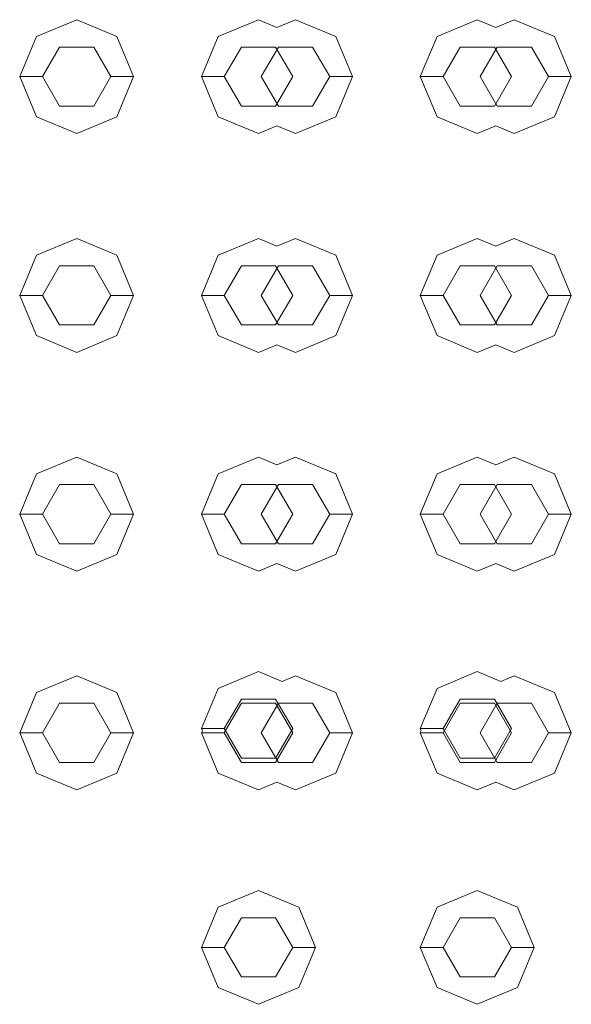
# Model space of a CAD drawing. Header units: millimetres. Extents: x 321 to 585, y -277 to 9.
# Tile 909 of 1056: x 350.209 to 350.451, y -12.269 to -11.836. Entities that reach past the tile are written whole.
import ezdxf

# ---------------------------------------------------------------- set-up
doc = ezdxf.new("R2010")
doc.units = ezdxf.units.MM
doc.header["$MEASUREMENT"] = 0
doc.layers.add('IFC-Elemento construtivo genérico-Contorno', color=253, linetype='Continuous', lineweight=5)

msp = doc.modelspace()

# ---------------------------------------------------------------- linework, layer by layer
at = {"layer": 'IFC-Elemento construtivo genérico-Contorno', "lineweight": 5}
for p, q in [((350.21677, -11.84367), (350.23445, -11.83636)), ((350.21677, -11.84367), (350.23445, -11.83636)), ((350.23445, -11.83636), (350.25213, -11.84367)), ((350.23445, -11.83636), (350.25213, -11.84367)), ((350.29653, -11.84367), (350.31421, -11.83636)), ((350.29653, -11.84367), (350.31421, -11.83636)), ((350.31421, -11.83636), (350.32233, -11.83972)), ((350.31421, -11.83636), (350.32233, -11.83972)), ((350.32233, -11.83972), (350.33045, -11.83636)), ((350.32233, -11.83972), (350.33045, -11.83636)), ((350.33045, -11.83636), (350.34813, -11.84367)), ((350.33045, -11.83636), (350.34813, -11.84367)), ((350.39254, -11.84367), (350.41021, -11.83636)), ((350.39254, -11.84367), (350.41021, -11.83636)), ((350.41021, -11.83636), (350.41833, -11.83972)), ((350.41021, -11.83636), (350.41833, -11.83972)), ((350.41833, -11.83972), (350.42645, -11.83636)), ((350.41833, -11.83972), (350.42645, -11.83636)), ((350.42645, -11.83636), (350.44413, -11.84367)), ((350.42645, -11.83636), (350.44413, -11.84367)), ((350.20945, -11.86136), (350.21677, -11.84367)), ((350.20945, -11.86136), (350.21677, -11.84367)), ((350.25213, -11.84367), (350.25945, -11.86136)), ((350.25213, -11.84367), (350.25945, -11.86136)), ((350.28921, -11.86136), (350.29653, -11.84367)), ((350.28921, -11.86136), (350.29653, -11.84367)), ((350.34813, -11.84367), (350.35545, -11.86136)), ((350.34813, -11.84367), (350.35545, -11.86136)), ((350.38521, -11.86136), (350.39254, -11.84367)), ((350.38521, -11.86136), (350.39254, -11.84367)), ((350.44413, -11.84367), (350.45145, -11.86136)), ((350.44413, -11.84367), (350.45145, -11.86136)), ((350.21945, -11.86136), (350.22695, -11.84836)), ((350.21945, -11.86136), (350.22695, -11.84836)), ((350.22695, -11.84836), (350.24195, -11.84836)), ((350.22695, -11.84836), (350.24195, -11.84836)), ((350.24195, -11.84836), (350.24945, -11.86136)), ((350.24195, -11.84836), (350.24945, -11.86136)), ((350.29921, -11.86136), (350.30671, -11.84836)), ((350.29921, -11.86136), (350.30671, -11.84836)), ((350.30671, -11.84836), (350.32171, -11.84836)), ((350.30671, -11.84836), (350.32171, -11.84836)), ((350.31545, -11.86136), (350.32295, -11.84836)), ((350.31545, -11.86136), (350.32295, -11.84836)), ((350.32171, -11.84836), (350.32921, -11.86136)), ((350.32171, -11.84836), (350.32921, -11.86136)), ((350.32295, -11.84836), (350.33795, -11.84836)), ((350.32295, -11.84836), (350.33795, -11.84836)), ((350.33795, -11.84836), (350.34545, -11.86136)), ((350.33795, -11.84836), (350.34545, -11.86136)), ((350.39521, -11.86136), (350.40271, -11.84836)), ((350.39521, -11.86136), (350.40271, -11.84836)), ((350.40271, -11.84836), (350.41771, -11.84836)), ((350.40271, -11.84836), (350.41771, -11.84836)), ((350.41145, -11.86136), (350.41895, -11.84836)), ((350.41145, -11.86136), (350.41895, -11.84836)), ((350.41771, -11.84836), (350.42521, -11.86136)), ((350.41771, -11.84836), (350.42521, -11.86136)), ((350.41895, -11.84836), (350.43395, -11.84836)), ((350.41895, -11.84836), (350.43395, -11.84836)), ((350.43395, -11.84836), (350.44145, -11.86136)), ((350.43395, -11.84836), (350.44145, -11.86136)), ((350.20945, -11.86136), (350.21945, -11.86136)), ((350.20945, -11.86136), (350.21677, -11.87904)), ((350.20945, -11.86136), (350.21945, -11.86136)), ((350.20945, -11.86136), (350.21677, -11.87904)), ((350.21945, -11.86136), (350.22695, -11.87435)), ((350.21945, -11.86136), (350.22695, -11.87435)), ((350.24195, -11.87435), (350.24945, -11.86136)), ((350.24195, -11.87435), (350.24945, -11.86136)), ((350.24945, -11.86136), (350.25945, -11.86136)), ((350.24945, -11.86136), (350.25945, -11.86136)), ((350.25213, -11.87904), (350.25945, -11.86136)), ((350.25213, -11.87904), (350.25945, -11.86136)), ((350.28921, -11.86136), (350.29921, -11.86136)), ((350.28921, -11.86136), (350.29653, -11.87904)), ((350.28921, -11.86136), (350.29921, -11.86136)), ((350.28921, -11.86136), (350.29653, -11.87904)), ((350.29921, -11.86136), (350.30671, -11.87435)), ((350.29921, -11.86136), (350.30671, -11.87435)), ((350.31545, -11.86136), (350.32295, -11.87435)), ((350.31545, -11.86136), (350.32295, -11.87435)), ((350.32171, -11.87435), (350.32921, -11.86136)), ((350.32171, -11.87435), (350.32921, -11.86136)), ((350.33795, -11.87435), (350.34545, -11.86136)), ((350.33795, -11.87435), (350.34545, -11.86136)), ((350.34545, -11.86136), (350.35545, -11.86136)), ((350.34545, -11.86136), (350.35545, -11.86136)), ((350.34813, -11.87904), (350.35545, -11.86136)), ((350.34813, -11.87904), (350.35545, -11.86136)), ((350.38521, -11.86136), (350.39521, -11.86136)), ((350.38521, -11.86136), (350.39254, -11.87904)), ((350.38521, -11.86136), (350.39521, -11.86136)), ((350.38521, -11.86136), (350.39254, -11.87904)), ((350.39521, -11.86136), (350.40271, -11.87435)), ((350.39521, -11.86136), (350.40271, -11.87435)), ((350.41145, -11.86136), (350.41895, -11.87435)), ((350.41145, -11.86136), (350.41895, -11.87435)), ((350.41771, -11.87435), (350.42521, -11.86136)), ((350.41771, -11.87435), (350.42521, -11.86136)), ((350.43395, -11.87435), (350.44145, -11.86136)), ((350.43395, -11.87435), (350.44145, -11.86136)), ((350.44145, -11.86136), (350.45145, -11.86136)), ((350.44145, -11.86136), (350.45145, -11.86136)), ((350.44413, -11.87904), (350.45145, -11.86136)), ((350.44413, -11.87904), (350.45145, -11.86136)), ((350.22695, -11.87435), (350.24195, -11.87435)), ((350.22695, -11.87435), (350.24195, -11.87435)), ((350.30671, -11.87435), (350.32171, -11.87435)), ((350.30671, -11.87435), (350.32171, -11.87435)), ((350.32295, -11.87435), (350.33795, -11.87435)), ((350.32295, -11.87435), (350.33795, -11.87435)), ((350.40271, -11.87435), (350.41771, -11.87435)), ((350.40271, -11.87435), (350.41771, -11.87435)), ((350.41895, -11.87435), (350.43395, -11.87435)), ((350.41895, -11.87435), (350.43395, -11.87435)), ((350.21677, -11.87904), (350.23445, -11.88636)), ((350.21677, -11.87904), (350.23445, -11.88636)), ((350.23445, -11.88636), (350.25213, -11.87904)), ((350.23445, -11.88636), (350.25213, -11.87904)), ((350.29653, -11.87904), (350.31421, -11.88636)), ((350.29653, -11.87904), (350.31421, -11.88636)), ((350.33045, -11.88636), (350.34813, -11.87904)), ((350.33045, -11.88636), (350.34813, -11.87904)), ((350.39254, -11.87904), (350.41021, -11.88636)), ((350.39254, -11.87904), (350.41021, -11.88636)), ((350.42645, -11.88636), (350.44413, -11.87904)), ((350.42645, -11.88636), (350.44413, -11.87904)), ((350.31421, -11.88636), (350.32233, -11.883)), ((350.31421, -11.88636), (350.32233, -11.883)), ((350.32233, -11.883), (350.33045, -11.88636)), ((350.32233, -11.883), (350.33045, -11.88636)), ((350.41021, -11.88636), (350.41833, -11.883)), ((350.41021, -11.88636), (350.41833, -11.883)), ((350.41833, -11.883), (350.42645, -11.88636)), ((350.41833, -11.883), (350.42645, -11.88636)), ((350.21677, -11.93968), (350.23445, -11.93236)), ((350.21677, -11.93968), (350.23445, -11.93236)), ((350.23445, -11.93236), (350.25213, -11.93968)), ((350.23445, -11.93236), (350.25213, -11.93968)), ((350.29653, -11.93968), (350.31421, -11.93236)), ((350.29653, -11.93968), (350.31421, -11.93236)), ((350.31421, -11.93236), (350.32233, -11.93572)), ((350.31421, -11.93236), (350.32233, -11.93572)), ((350.32233, -11.93572), (350.33045, -11.93236)), ((350.32233, -11.93572), (350.33045, -11.93236)), ((350.33045, -11.93236), (350.34813, -11.93968)), ((350.33045, -11.93236), (350.34813, -11.93968)), ((350.39254, -11.93968), (350.41021, -11.93236)), ((350.39254, -11.93968), (350.41021, -11.93236)), ((350.41021, -11.93236), (350.41833, -11.93572)), ((350.41021, -11.93236), (350.41833, -11.93572)), ((350.41833, -11.93572), (350.42645, -11.93236)), ((350.41833, -11.93572), (350.42645, -11.93236)), ((350.42645, -11.93236), (350.44413, -11.93968)), ((350.42645, -11.93236), (350.44413, -11.93968)), ((350.20945, -11.95736), (350.21677, -11.93968)), ((350.20945, -11.95736), (350.21677, -11.93968)), ((350.25213, -11.93968), (350.25945, -11.95736)), ((350.25213, -11.93968), (350.25945, -11.95736)), ((350.28921, -11.95736), (350.29653, -11.93968)), ((350.28921, -11.95736), (350.29653, -11.93968)), ((350.34813, -11.93968), (350.35545, -11.95736)), ((350.34813, -11.93968), (350.35545, -11.95736)), ((350.38521, -11.95736), (350.39254, -11.93968)), ((350.38521, -11.95736), (350.39254, -11.93968)), ((350.44413, -11.93968), (350.45145, -11.95736)), ((350.44413, -11.93968), (350.45145, -11.95736)), ((350.21945, -11.95736), (350.22695, -11.94437)), ((350.21945, -11.95736), (350.22695, -11.94437)), ((350.22695, -11.94437), (350.24195, -11.94437)), ((350.22695, -11.94437), (350.24195, -11.94437)), ((350.24195, -11.94437), (350.24945, -11.95736)), ((350.24195, -11.94437), (350.24945, -11.95736)), ((350.29921, -11.95736), (350.30671, -11.94437)), ((350.29921, -11.95736), (350.30671, -11.94437)), ((350.30671, -11.94437), (350.32171, -11.94437)), ((350.30671, -11.94437), (350.32171, -11.94437)), ((350.31545, -11.95736), (350.32295, -11.94437)), ((350.31545, -11.95736), (350.32295, -11.94437)), ((350.32171, -11.94437), (350.32921, -11.95736)), ((350.32171, -11.94437), (350.32921, -11.95736)), ((350.32295, -11.94437), (350.33795, -11.94437)), ((350.32295, -11.94437), (350.33795, -11.94437)), ((350.33795, -11.94437), (350.34545, -11.95736)), ((350.33795, -11.94437), (350.34545, -11.95736)), ((350.39521, -11.95736), (350.40271, -11.94437)), ((350.39521, -11.95736), (350.40271, -11.94437)), ((350.40271, -11.94437), (350.41771, -11.94437)), ((350.40271, -11.94437), (350.41771, -11.94437)), ((350.41145, -11.95736), (350.41895, -11.94437)), ((350.41145, -11.95736), (350.41895, -11.94437)), ((350.41771, -11.94437), (350.42521, -11.95736)), ((350.41771, -11.94437), (350.42521, -11.95736)), ((350.41895, -11.94437), (350.43395, -11.94437)), ((350.41895, -11.94437), (350.43395, -11.94437)), ((350.43395, -11.94437), (350.44145, -11.95736)), ((350.43395, -11.94437), (350.44145, -11.95736)), ((350.20945, -11.95736), (350.21945, -11.95736)), ((350.20945, -11.95736), (350.21677, -11.97503)), ((350.20945, -11.95736), (350.21945, -11.95736)), ((350.20945, -11.95736), (350.21677, -11.97503)), ((350.21945, -11.95736), (350.22695, -11.97034)), ((350.21945, -11.95736), (350.22695, -11.97034)), ((350.24195, -11.97034), (350.24945, -11.95736)), ((350.24195, -11.97034), (350.24945, -11.95736)), ((350.24945, -11.95736), (350.25945, -11.95736)), ((350.24945, -11.95736), (350.25945, -11.95736)), ((350.25213, -11.97503), (350.25945, -11.95736)), ((350.25213, -11.97503), (350.25945, -11.95736)), ((350.28921, -11.95736), (350.29921, -11.95736)), ((350.28921, -11.95736), (350.29653, -11.97503)), ((350.28921, -11.95736), (350.29921, -11.95736)), ((350.28921, -11.95736), (350.29653, -11.97503)), ((350.29921, -11.95736), (350.30671, -11.97034)), ((350.29921, -11.95736), (350.30671, -11.97034)), ((350.31545, -11.95736), (350.32295, -11.97034)), ((350.31545, -11.95736), (350.32295, -11.97034)), ((350.32171, -11.97034), (350.32921, -11.95736)), ((350.32171, -11.97034), (350.32921, -11.95736)), ((350.33795, -11.97034), (350.34545, -11.95736)), ((350.33795, -11.97034), (350.34545, -11.95736)), ((350.34545, -11.95736), (350.35545, -11.95736)), ((350.34545, -11.95736), (350.35545, -11.95736)), ((350.34813, -11.97503), (350.35545, -11.95736)), ((350.34813, -11.97503), (350.35545, -11.95736)), ((350.38521, -11.95736), (350.39521, -11.95736)), ((350.38521, -11.95736), (350.39254, -11.97503)), ((350.38521, -11.95736), (350.39521, -11.95736)), ((350.38521, -11.95736), (350.39254, -11.97503)), ((350.39521, -11.95736), (350.40271, -11.97034)), ((350.39521, -11.95736), (350.40271, -11.97034)), ((350.41145, -11.95736), (350.41895, -11.97034)), ((350.41145, -11.95736), (350.41895, -11.97034)), ((350.41771, -11.97034), (350.42521, -11.95736)), ((350.41771, -11.97034), (350.42521, -11.95736)), ((350.43395, -11.97034), (350.44145, -11.95736)), ((350.43395, -11.97034), (350.44145, -11.95736)), ((350.44145, -11.95736), (350.45145, -11.95736)), ((350.44145, -11.95736), (350.45145, -11.95736)), ((350.44413, -11.97503), (350.45145, -11.95736)), ((350.44413, -11.97503), (350.45145, -11.95736)), ((350.22695, -11.97034), (350.24195, -11.97034)), ((350.22695, -11.97034), (350.24195, -11.97034)), ((350.30671, -11.97034), (350.32171, -11.97034)), ((350.30671, -11.97034), (350.32171, -11.97034)), ((350.32295, -11.97034), (350.33795, -11.97034)), ((350.32295, -11.97034), (350.33795, -11.97034)), ((350.40271, -11.97034), (350.41771, -11.97034)), ((350.40271, -11.97034), (350.41771, -11.97034)), ((350.41895, -11.97034), (350.43395, -11.97034)), ((350.41895, -11.97034), (350.43395, -11.97034)), ((350.21677, -11.97503), (350.23445, -11.98236)), ((350.21677, -11.97503), (350.23445, -11.98236)), ((350.23445, -11.98236), (350.25213, -11.97503)), ((350.23445, -11.98236), (350.25213, -11.97503)), ((350.29653, -11.97503), (350.31421, -11.98236)), ((350.29653, -11.97503), (350.31421, -11.98236)), ((350.33045, -11.98236), (350.34813, -11.97503)), ((350.33045, -11.98236), (350.34813, -11.97503)), ((350.39254, -11.97503), (350.41021, -11.98236)), ((350.39254, -11.97503), (350.41021, -11.98236)), ((350.42645, -11.98236), (350.44413, -11.97503)), ((350.42645, -11.98236), (350.44413, -11.97503)), ((350.31421, -11.98236), (350.32233, -11.979)), ((350.31421, -11.98236), (350.32233, -11.979)), ((350.32233, -11.979), (350.33045, -11.98236)), ((350.32233, -11.979), (350.33045, -11.98236)), ((350.41021, -11.98236), (350.41833, -11.979)), ((350.41021, -11.98236), (350.41833, -11.979)), ((350.41833, -11.979), (350.42645, -11.98236)), ((350.41833, -11.979), (350.42645, -11.98236)), ((350.21677, -12.03568), (350.23445, -12.02835)), ((350.21677, -12.03568), (350.23445, -12.02835)), ((350.23445, -12.02835), (350.25213, -12.03568)), ((350.23445, -12.02835), (350.25213, -12.03568)), ((350.29653, -12.03568), (350.31421, -12.02835)), ((350.29653, -12.03568), (350.31421, -12.02835)), ((350.31421, -12.02835), (350.32233, -12.03171)), ((350.31421, -12.02835), (350.32233, -12.03172)), ((350.32233, -12.03171), (350.33045, -12.02835)), ((350.32233, -12.03172), (350.33045, -12.02835)), ((350.33045, -12.02835), (350.34813, -12.03568)), ((350.33045, -12.02835), (350.34813, -12.03568)), ((350.39254, -12.03568), (350.41021, -12.02835)), ((350.39254, -12.03568), (350.41021, -12.02835)), ((350.41021, -12.02835), (350.41833, -12.03171)), ((350.41021, -12.02835), (350.41833, -12.03172)), ((350.41833, -12.03171), (350.42645, -12.02835)), ((350.41833, -12.03172), (350.42645, -12.02835)), ((350.42645, -12.02835), (350.44413, -12.03568)), ((350.42645, -12.02835), (350.44413, -12.03568)), ((350.20945, -12.05335), (350.21677, -12.03568)), ((350.20945, -12.05335), (350.21677, -12.03568)), ((350.25213, -12.03568), (350.25945, -12.05335)), ((350.25213, -12.03568), (350.25945, -12.05335)), ((350.28921, -12.05335), (350.29653, -12.03568)), ((350.28921, -12.05335), (350.29653, -12.03568)), ((350.34813, -12.03568), (350.35545, -12.05335)), ((350.34813, -12.03568), (350.35545, -12.05335)), ((350.38521, -12.05335), (350.39254, -12.03568)), ((350.38521, -12.05335), (350.39254, -12.03568)), ((350.44413, -12.03568), (350.45145, -12.05335)), ((350.44413, -12.03568), (350.45145, -12.05335)), ((350.21945, -12.05335), (350.22695, -12.04036)), ((350.21945, -12.05335), (350.22695, -12.04036)), ((350.22695, -12.04036), (350.24195, -12.04036)), ((350.22695, -12.04036), (350.24195, -12.04036)), ((350.24195, -12.04036), (350.24945, -12.05335)), ((350.24195, -12.04036), (350.24945, -12.05335)), ((350.29921, -12.05335), (350.30671, -12.04036)), ((350.29921, -12.05335), (350.30671, -12.04036)), ((350.30671, -12.04036), (350.32171, -12.04036)), ((350.30671, -12.04036), (350.32171, -12.04036)), ((350.31545, -12.05335), (350.32295, -12.04036)), ((350.31545, -12.05335), (350.32295, -12.04036)), ((350.32171, -12.04036), (350.32921, -12.05335)), ((350.32171, -12.04036), (350.32921, -12.05335)), ((350.32295, -12.04036), (350.33795, -12.04036)), ((350.32295, -12.04036), (350.33795, -12.04036)), ((350.33795, -12.04036), (350.34545, -12.05335)), ((350.33795, -12.04036), (350.34545, -12.05335)), ((350.39521, -12.05335), (350.40271, -12.04036)), ((350.39521, -12.05335), (350.40271, -12.04036)), ((350.40271, -12.04036), (350.41771, -12.04036)), ((350.40271, -12.04036), (350.41771, -12.04036)), ((350.41145, -12.05335), (350.41895, -12.04036)), ((350.41145, -12.05335), (350.41895, -12.04036)), ((350.41771, -12.04036), (350.42521, -12.05335)), ((350.41771, -12.04036), (350.42521, -12.05335)), ((350.41895, -12.04036), (350.43395, -12.04036)), ((350.41895, -12.04036), (350.43395, -12.04036)), ((350.43395, -12.04036), (350.44145, -12.05335)), ((350.43395, -12.04036), (350.44145, -12.05335)), ((350.20945, -12.05335), (350.21945, -12.05335)), ((350.20945, -12.05335), (350.21677, -12.07104)), ((350.20945, -12.05335), (350.21945, -12.05335)), ((350.20945, -12.05335), (350.21677, -12.07104)), ((350.21945, -12.05335), (350.22695, -12.06635)), ((350.21945, -12.05335), (350.22695, -12.06635)), ((350.24195, -12.06635), (350.24945, -12.05335)), ((350.24195, -12.06635), (350.24945, -12.05335)), ((350.24945, -12.05335), (350.25945, -12.05335)), ((350.24945, -12.05335), (350.25945, -12.05335)), ((350.25213, -12.07104), (350.25945, -12.05335)), ((350.25213, -12.07104), (350.25945, -12.05335)), ((350.28921, -12.05335), (350.29921, -12.05335)), ((350.28921, -12.05335), (350.29653, -12.07104)), ((350.28921, -12.05335), (350.29921, -12.05335)), ((350.28921, -12.05335), (350.29653, -12.07104)), ((350.29921, -12.05335), (350.30671, -12.06635)), ((350.29921, -12.05335), (350.30671, -12.06635)), ((350.31545, -12.05335), (350.32295, -12.06635)), ((350.31545, -12.05335), (350.32295, -12.06635)), ((350.32171, -12.06635), (350.32921, -12.05335)), ((350.32171, -12.06635), (350.32921, -12.05335)), ((350.33795, -12.06635), (350.34545, -12.05335)), ((350.33795, -12.06635), (350.34545, -12.05335)), ((350.34545, -12.05335), (350.35545, -12.05335)), ((350.34545, -12.05335), (350.35545, -12.05335)), ((350.34813, -12.07104), (350.35545, -12.05335)), ((350.34813, -12.07104), (350.35545, -12.05335)), ((350.38521, -12.05335), (350.39521, -12.05335)), ((350.38521, -12.05335), (350.39254, -12.07104)), ((350.38521, -12.05335), (350.39521, -12.05335)), ((350.38521, -12.05335), (350.39254, -12.07104)), ((350.39521, -12.05335), (350.40271, -12.06635)), ((350.39521, -12.05335), (350.40271, -12.06635)), ((350.41145, -12.05335), (350.41895, -12.06635)), ((350.41145, -12.05335), (350.41895, -12.06635)), ((350.41771, -12.06635), (350.42521, -12.05335)), ((350.41771, -12.06635), (350.42521, -12.05335)), ((350.43395, -12.06635), (350.44145, -12.05335)), ((350.43395, -12.06635), (350.44145, -12.05335)), ((350.44145, -12.05335), (350.45145, -12.05335)), ((350.44145, -12.05335), (350.45145, -12.05335)), ((350.44413, -12.07104), (350.45145, -12.05335)), ((350.44413, -12.07104), (350.45145, -12.05335)), ((350.22695, -12.06635), (350.24195, -12.06635)), ((350.22695, -12.06635), (350.24195, -12.06635)), ((350.30671, -12.06635), (350.32171, -12.06635)), ((350.30671, -12.06635), (350.32171, -12.06635)), ((350.32295, -12.06635), (350.33795, -12.06635)), ((350.32295, -12.06635), (350.33795, -12.06635)), ((350.40271, -12.06635), (350.41771, -12.06635)), ((350.40271, -12.06635), (350.41771, -12.06635)), ((350.41895, -12.06635), (350.43395, -12.06635)), ((350.41895, -12.06635), (350.43395, -12.06635)), ((350.21677, -12.07104), (350.23445, -12.07835)), ((350.21677, -12.07104), (350.23445, -12.07835)), ((350.23445, -12.07835), (350.25213, -12.07104)), ((350.23445, -12.07835), (350.25213, -12.07104)), ((350.29653, -12.07104), (350.31421, -12.07835)), ((350.29653, -12.07104), (350.31421, -12.07835)), ((350.33045, -12.07835), (350.34813, -12.07104)), ((350.33045, -12.07835), (350.34813, -12.07104)), ((350.39254, -12.07104), (350.41021, -12.07835)), ((350.39254, -12.07104), (350.41021, -12.07835)), ((350.42645, -12.07835), (350.44413, -12.07104)), ((350.42645, -12.07835), (350.44413, -12.07104)), ((350.31421, -12.07835), (350.32233, -12.07499)), ((350.31421, -12.07835), (350.32233, -12.07499)), ((350.32233, -12.07499), (350.33045, -12.07835)), ((350.32233, -12.07499), (350.33045, -12.07835)), ((350.41021, -12.07835), (350.41833, -12.07499)), ((350.41021, -12.07835), (350.41833, -12.07499)), ((350.41833, -12.07499), (350.42645, -12.07835)), ((350.41833, -12.07499), (350.42645, -12.07835)), ((350.21677, -12.13168), (350.23445, -12.12436)), ((350.21677, -12.13168), (350.23445, -12.12436)), ((350.23445, -12.12436), (350.25213, -12.13168)), ((350.23445, -12.12436), (350.25213, -12.13168)), ((350.29653, -12.12984), (350.31421, -12.12251)), ((350.29653, -12.12984), (350.31421, -12.12251)), ((350.31421, -12.12251), (350.32456, -12.1268)), ((350.31421, -12.12251), (350.32456, -12.1268)), ((350.32456, -12.1268), (350.33045, -12.12436)), ((350.32456, -12.1268), (350.33045, -12.12436)), ((350.33045, -12.12436), (350.34813, -12.13168)), ((350.33045, -12.12436), (350.34813, -12.13168)), ((350.39254, -12.12984), (350.41021, -12.12251)), ((350.39254, -12.12984), (350.41021, -12.12251)), ((350.41021, -12.12251), (350.42056, -12.1268)), ((350.41021, -12.12251), (350.42056, -12.1268)), ((350.42056, -12.1268), (350.42645, -12.12436)), ((350.42056, -12.1268), (350.42645, -12.12436)), ((350.42645, -12.12436), (350.44413, -12.13168)), ((350.42645, -12.12436), (350.44413, -12.13168)), ((350.28921, -12.14751), (350.29653, -12.12984)), ((350.28921, -12.14751), (350.29653, -12.12984)), ((350.38521, -12.14751), (350.39254, -12.12984)), ((350.38521, -12.14751), (350.39254, -12.12984)), ((350.20945, -12.14936), (350.21677, -12.13168)), ((350.20945, -12.14936), (350.21677, -12.13168)), ((350.25213, -12.13168), (350.25945, -12.14936)), ((350.25213, -12.13168), (350.25945, -12.14936)), ((350.29921, -12.14751), (350.30671, -12.13452)), ((350.29921, -12.14751), (350.30671, -12.13452)), ((350.30671, -12.13452), (350.32171, -12.13452)), ((350.30671, -12.13452), (350.32171, -12.13452)), ((350.32171, -12.13452), (350.32921, -12.14751)), ((350.32171, -12.13452), (350.32921, -12.14751)), ((350.34813, -12.13168), (350.35545, -12.14936)), ((350.34813, -12.13168), (350.35545, -12.14936)), ((350.39521, -12.14751), (350.40271, -12.13452)), ((350.39521, -12.14751), (350.40271, -12.13452)), ((350.40271, -12.13452), (350.41771, -12.13452)), ((350.40271, -12.13452), (350.41771, -12.13452)), ((350.41771, -12.13452), (350.42521, -12.14751)), ((350.41771, -12.13452), (350.42521, -12.14751)), ((350.44413, -12.13168), (350.45145, -12.14936)), ((350.44413, -12.13168), (350.45145, -12.14936)), ((350.21945, -12.14936), (350.22695, -12.13637)), ((350.21945, -12.14936), (350.22695, -12.13637)), ((350.22695, -12.13637), (350.24195, -12.13637)), ((350.22695, -12.13637), (350.24195, -12.13637)), ((350.24195, -12.13637), (350.24945, -12.14936)), ((350.24195, -12.13637), (350.24945, -12.14936)), ((350.29921, -12.14936), (350.30671, -12.13637)), ((350.29921, -12.14936), (350.30671, -12.13637)), ((350.30671, -12.13637), (350.32171, -12.13637)), ((350.30671, -12.13637), (350.32171, -12.13637)), ((350.31545, -12.14936), (350.32295, -12.13637)), ((350.31545, -12.14936), (350.32295, -12.13637)), ((350.32171, -12.13637), (350.32921, -12.14936)), ((350.32171, -12.13637), (350.32921, -12.14936)), ((350.32278, -12.13637), (350.33795, -12.13637)), ((350.32295, -12.13637), (350.33795, -12.13637)), ((350.33795, -12.13637), (350.34545, -12.14936)), ((350.33795, -12.13637), (350.34545, -12.14936)), ((350.39521, -12.14936), (350.40271, -12.13637)), ((350.39521, -12.14936), (350.40271, -12.13637)), ((350.40271, -12.13637), (350.41771, -12.13637)), ((350.40271, -12.13637), (350.41771, -12.13637)), ((350.41145, -12.14936), (350.41895, -12.13637)), ((350.41145, -12.14936), (350.41895, -12.13637)), ((350.41771, -12.13637), (350.42521, -12.14936)), ((350.41771, -12.13637), (350.42521, -12.14936)), ((350.41878, -12.13637), (350.43395, -12.13637)), ((350.41895, -12.13637), (350.43395, -12.13637)), ((350.43395, -12.13637), (350.44145, -12.14936)), ((350.43395, -12.13637), (350.44145, -12.14936)), ((350.28921, -12.14751), (350.29921, -12.14751)), ((350.28921, -12.14751), (350.2896, -12.14844)), ((350.28921, -12.14751), (350.29921, -12.14751)), ((350.28921, -12.14751), (350.2896, -12.14844)), ((350.29921, -12.14751), (350.30671, -12.16051)), ((350.29921, -12.14751), (350.30671, -12.16051)), ((350.32171, -12.16051), (350.32921, -12.14751)), ((350.32171, -12.16051), (350.32921, -12.14751)), ((350.38521, -12.14751), (350.39521, -12.14751)), ((350.38521, -12.14751), (350.3856, -12.14844)), ((350.38521, -12.14751), (350.39521, -12.14751)), ((350.38521, -12.14751), (350.3856, -12.14844)), ((350.39521, -12.14751), (350.40271, -12.16051)), ((350.39521, -12.14751), (350.40271, -12.16051)), ((350.41771, -12.16051), (350.42521, -12.14751)), ((350.41771, -12.16051), (350.42521, -12.14751)), ((350.20945, -12.14936), (350.21945, -12.14936)), ((350.20945, -12.14936), (350.21677, -12.16703)), ((350.20945, -12.14936), (350.21945, -12.14936)), ((350.20945, -12.14936), (350.21677, -12.16703)), ((350.21945, -12.14936), (350.22695, -12.16235)), ((350.21945, -12.14936), (350.22695, -12.16235)), ((350.24195, -12.16235), (350.24945, -12.14936)), ((350.24195, -12.16235), (350.24945, -12.14936)), ((350.24945, -12.14936), (350.25945, -12.14936)), ((350.24945, -12.14936), (350.25945, -12.14936)), ((350.25213, -12.16703), (350.25945, -12.14936)), ((350.25213, -12.16703), (350.25945, -12.14936)), ((350.28921, -12.14936), (350.2896, -12.14844)), ((350.28921, -12.14936), (350.2896, -12.14844)), ((350.28921, -12.14936), (350.29921, -12.14936)), ((350.28921, -12.14936), (350.29653, -12.16703)), ((350.28921, -12.14936), (350.29921, -12.14936)), ((350.28921, -12.14936), (350.29653, -12.16703)), ((350.29921, -12.14936), (350.30671, -12.16235)), ((350.29921, -12.14936), (350.30671, -12.16235)), ((350.31545, -12.14936), (350.32295, -12.16235)), ((350.31545, -12.14936), (350.32295, -12.16235)), ((350.32171, -12.16235), (350.32921, -12.14936)), ((350.32171, -12.16235), (350.32921, -12.14936)), ((350.33795, -12.16235), (350.34545, -12.14936)), ((350.33795, -12.16235), (350.34545, -12.14936)), ((350.34545, -12.14936), (350.35545, -12.14936)), ((350.34545, -12.14936), (350.35545, -12.14936)), ((350.34813, -12.16703), (350.35545, -12.14936)), ((350.34813, -12.16703), (350.35545, -12.14936)), ((350.38521, -12.14936), (350.3856, -12.14844)), ((350.38521, -12.14936), (350.3856, -12.14844)), ((350.38521, -12.14936), (350.39521, -12.14936)), ((350.38521, -12.14936), (350.39254, -12.16703)), ((350.38521, -12.14936), (350.39521, -12.14936)), ((350.38521, -12.14936), (350.39254, -12.16703)), ((350.39521, -12.14936), (350.40271, -12.16235)), ((350.39521, -12.14936), (350.40271, -12.16235)), ((350.41145, -12.14936), (350.41895, -12.16235)), ((350.41145, -12.14936), (350.41895, -12.16235)), ((350.41771, -12.16235), (350.42521, -12.14936)), ((350.41771, -12.16235), (350.42521, -12.14936)), ((350.43395, -12.16235), (350.44145, -12.14936)), ((350.43395, -12.16235), (350.44145, -12.14936)), ((350.44145, -12.14936), (350.45145, -12.14936)), ((350.44145, -12.14936), (350.45145, -12.14936)), ((350.44413, -12.16703), (350.45145, -12.14936)), ((350.44413, -12.16703), (350.45145, -12.14936)), ((350.30671, -12.16051), (350.32189, -12.16051)), ((350.30671, -12.16051), (350.32189, -12.16051)), ((350.40271, -12.16051), (350.41789, -12.16051)), ((350.40271, -12.16051), (350.41789, -12.16051)), ((350.22695, -12.16235), (350.24195, -12.16235)), ((350.22695, -12.16235), (350.24195, -12.16235)), ((350.30671, -12.16235), (350.32171, -12.16235)), ((350.30671, -12.16235), (350.32171, -12.16235)), ((350.32295, -12.16235), (350.33795, -12.16235)), ((350.32295, -12.16235), (350.33795, -12.16235)), ((350.40271, -12.16235), (350.41771, -12.16235)), ((350.40271, -12.16235), (350.41771, -12.16235)), ((350.41895, -12.16235), (350.43395, -12.16235)), ((350.41895, -12.16235), (350.43395, -12.16235)), ((350.21677, -12.16703), (350.23445, -12.17436)), ((350.21677, -12.16703), (350.23445, -12.17436)), ((350.23445, -12.17436), (350.25213, -12.16703)), ((350.23445, -12.17436), (350.25213, -12.16703)), ((350.29653, -12.16703), (350.31421, -12.17436)), ((350.29653, -12.16703), (350.31421, -12.17436)), ((350.33045, -12.17436), (350.34813, -12.16703)), ((350.33045, -12.17436), (350.34813, -12.16703)), ((350.39254, -12.16703), (350.41021, -12.17436)), ((350.39254, -12.16703), (350.41021, -12.17436)), ((350.42645, -12.17436), (350.44413, -12.16703)), ((350.42645, -12.17436), (350.44413, -12.16703)), ((350.31421, -12.17436), (350.32233, -12.171)), ((350.31421, -12.17436), (350.32233, -12.171)), ((350.32233, -12.171), (350.33045, -12.17436)), ((350.32233, -12.171), (350.33045, -12.17436)), ((350.41021, -12.17436), (350.41833, -12.171)), ((350.41021, -12.17436), (350.41833, -12.171)), ((350.41833, -12.171), (350.42645, -12.17436)), ((350.41833, -12.171), (350.42645, -12.17436)), ((350.29653, -12.22584), (350.31421, -12.21852)), ((350.29653, -12.22584), (350.31421, -12.21852)), ((350.31421, -12.21852), (350.33189, -12.22584)), ((350.31421, -12.21852), (350.33189, -12.22584)), ((350.39254, -12.22584), (350.41021, -12.21852)), ((350.39254, -12.22584), (350.41021, -12.21852)), ((350.41021, -12.21852), (350.42789, -12.22584)), ((350.41021, -12.21852), (350.42789, -12.22584)), ((350.28921, -12.24352), (350.29653, -12.22584)), ((350.28921, -12.24352), (350.29653, -12.22584)), ((350.33189, -12.22584), (350.33921, -12.24352)), ((350.33189, -12.22584), (350.33921, -12.24352)), ((350.38521, -12.24352), (350.39254, -12.22584)), ((350.38521, -12.24352), (350.39254, -12.22584)), ((350.42789, -12.22584), (350.43521, -12.24352)), ((350.42789, -12.22584), (350.43521, -12.24352)), ((350.29921, -12.24352), (350.30671, -12.23053)), ((350.29921, -12.24352), (350.30671, -12.23053)), ((350.30671, -12.23053), (350.32171, -12.23053)), ((350.30671, -12.23053), (350.32171, -12.23053)), ((350.32171, -12.23053), (350.32921, -12.24352)), ((350.32171, -12.23053), (350.32921, -12.24352)), ((350.39521, -12.24352), (350.40271, -12.23053)), ((350.39521, -12.24352), (350.40271, -12.23053)), ((350.40271, -12.23053), (350.41771, -12.23053)), ((350.40271, -12.23053), (350.41771, -12.23053)), ((350.41771, -12.23053), (350.42521, -12.24352)), ((350.41771, -12.23053), (350.42521, -12.24352)), ((350.28921, -12.24352), (350.29921, -12.24352)), ((350.28921, -12.24352), (350.29653, -12.26119)), ((350.28921, -12.24352), (350.29921, -12.24352)), ((350.28921, -12.24352), (350.29653, -12.26119)), ((350.29921, -12.24352), (350.30671, -12.25651)), ((350.29921, -12.24352), (350.30671, -12.25651)), ((350.32171, -12.25651), (350.32921, -12.24352)), ((350.32171, -12.25651), (350.32921, -12.24352)), ((350.32921, -12.24352), (350.33921, -12.24352)), ((350.32921, -12.24352), (350.33921, -12.24352)), ((350.33189, -12.26119), (350.33921, -12.24352)), ((350.33189, -12.26119), (350.33921, -12.24352)), ((350.38521, -12.24352), (350.39521, -12.24352)), ((350.38521, -12.24352), (350.39254, -12.26119)), ((350.38521, -12.24352), (350.39521, -12.24352)), ((350.38521, -12.24352), (350.39254, -12.26119)), ((350.39521, -12.24352), (350.40271, -12.25651)), ((350.39521, -12.24352), (350.40271, -12.25651)), ((350.41771, -12.25651), (350.42521, -12.24352)), ((350.41771, -12.25651), (350.42521, -12.24352)), ((350.42521, -12.24352), (350.43521, -12.24352)), ((350.42521, -12.24352), (350.43521, -12.24352)), ((350.42789, -12.26119), (350.43521, -12.24352)), ((350.42789, -12.26119), (350.43521, -12.24352)), ((350.30671, -12.25651), (350.32171, -12.25651)), ((350.30671, -12.25651), (350.32171, -12.25651)), ((350.40271, -12.25651), (350.41771, -12.25651)), ((350.40271, -12.25651), (350.41771, -12.25651)), ((350.29653, -12.26119), (350.31421, -12.26852)), ((350.29653, -12.26119), (350.31421, -12.26852)), ((350.31421, -12.26852), (350.33189, -12.26119)), ((350.31421, -12.26852), (350.33189, -12.26119)), ((350.39254, -12.26119), (350.41021, -12.26852)), ((350.39254, -12.26119), (350.41021, -12.26852)), ((350.41021, -12.26852), (350.42789, -12.26119)), ((350.41021, -12.26852), (350.42789, -12.26119))]:
    msp.add_line(p, q, dxfattribs=at)

doc.saveas('drawing.dxf')
